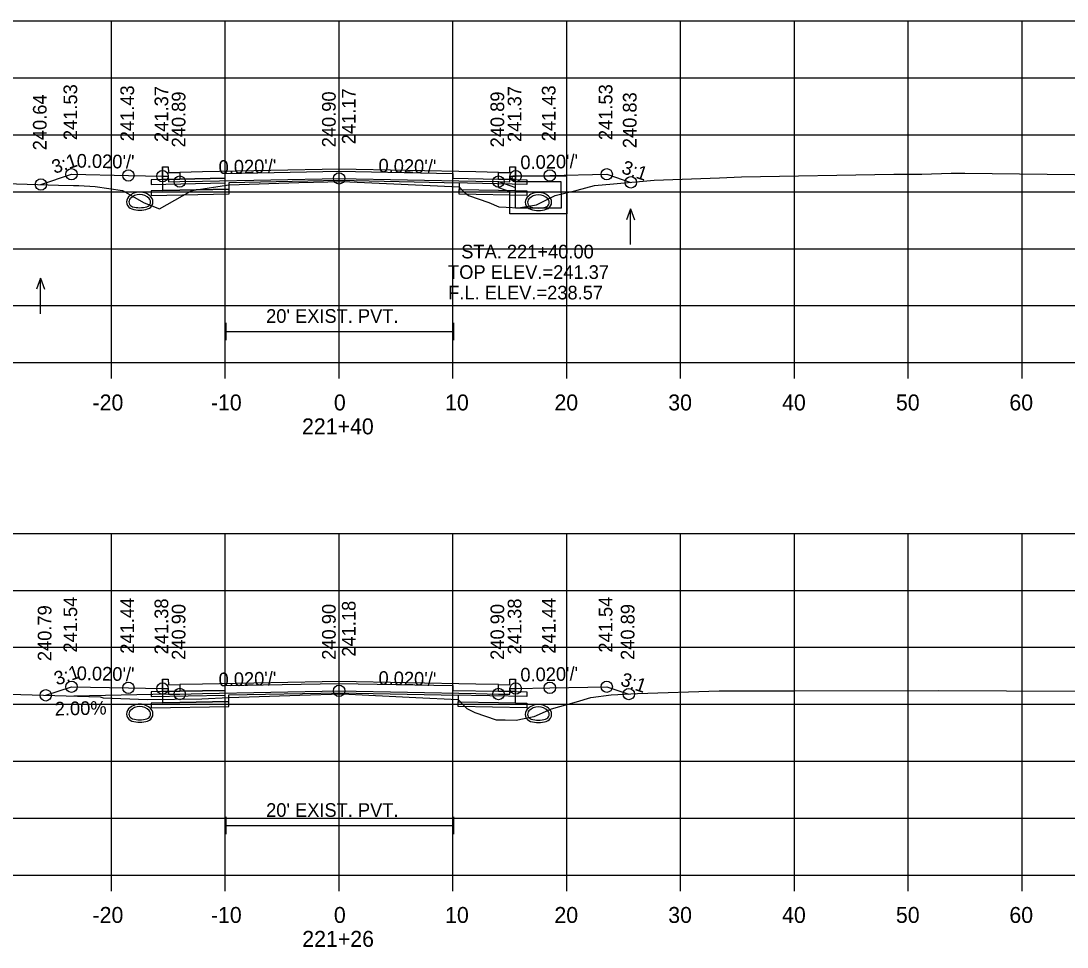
# Model space of a CAD drawing. Extents: x 1369627 to 1374022, y 380035 to 398173.
# Drawn here: x 1371510.9 to 1371602.8, y 384839.9 to 384921.2 of the extents above; entities that cross this region are included whole.
import ezdxf

# ---------------------------------------------------------------- set-up
doc = ezdxf.new("R2010")
doc.units = 0
for name, color, linetype in [('Default', 7, 'Continuous'), ('R_Alt Surface', 7, 'Continuous'), ('R_Axis', 7, 'Continuous'), ('R_Axis Annot', 7, 'Continuous'), ('R_Drive', 7, 'Continuous'), ('R_Exist Surface', 7, 'Continuous'), ('R_Fin Surface', 7, 'Continuous'), ('R_Grid', 7, 'Continuous'), ('R_No Plot', 7, 'Continuous'), ('R_Water', 7, 'Continuous'), ('R_Water Annot', 7, 'Continuous'), ('R_Xsect Elev', 7, 'Continuous'), ('R_Xsect Slope', 7, 'Continuous')]:
    doc.layers.add(name, color=color, linetype=linetype)

msp = doc.modelspace()

# ---------------------------------------------------------------- linework, layer by layer
at = {"layer": 'Default'}
for p, q in [((1371528.933, 384893.177), (1371528.933, 384894.677)), ((1371528.933, 384893.927), (1371548.933, 384893.927)), ((1371548.933, 384893.177), (1371548.933, 384894.677)), ((1371528.933, 384849.8), (1371528.933, 384851.3)), ((1371548.933, 384849.8), (1371548.933, 384851.3)), ((1371528.933, 384850.55), (1371548.933, 384850.55))]:
    msp.add_line(p, q, dxfattribs=at)
for points in [[(1371523.336, 384908.373), (1371523.836, 384908.373), (1371523.846, 384907.873), (1371524.846, 384907.893), (1371524.846, 384907.306), (1371523.346, 384907.276)], [(1371553.846, 384907.873), (1371553.856, 384908.373), (1371554.356, 384908.373), (1371554.346, 384907.276), (1371552.846, 384907.306), (1371552.846, 384907.893)], [(1371523.336, 384863.399), (1371523.836, 384863.399), (1371523.846, 384862.899), (1371524.846, 384862.919), (1371524.846, 384862.332), (1371523.346, 384862.302)], [(1371553.846, 384862.899), (1371553.856, 384863.399), (1371554.356, 384863.399), (1371554.346, 384862.302), (1371552.846, 384862.332), (1371552.846, 384862.919)]]:
    msp.add_lwpolyline(points, close=True, dxfattribs=at)
at = {"layer": 'R_Alt Surface'}
for points in [[(1371523.336, 384908.373), (1371523.346, 384907.276), (1371524.846, 384907.306), (1371528.846, 384907.386), (1371528.846, 384907.803), (1371538.846, 384908.003), (1371548.846, 384907.803), (1371548.846, 384907.386), (1371552.846, 384907.306), (1371554.346, 384907.276), (1371554.356, 384908.373)], [(1371523.336, 384907.569), (1371523.346, 384906.306), (1371524.846, 384906.336), (1371529.196, 384906.423), (1371529.196, 384907.006), (1371538.846, 384907.199), (1371549.401, 384906.988), (1371549.401, 384906.405), (1371552.846, 384906.336), (1371554.346, 384906.306), (1371554.356, 384907.569)], [(1371523.336, 384863.399), (1371523.346, 384862.302), (1371524.846, 384862.332), (1371528.846, 384862.412), (1371528.846, 384862.829), (1371538.846, 384863.029), (1371548.846, 384862.829), (1371548.846, 384862.412), (1371552.846, 384862.332), (1371554.346, 384862.302), (1371554.356, 384863.399)], [(1371523.336, 384862.574), (1371523.346, 384861.311), (1371524.846, 384861.341), (1371529.16, 384861.427), (1371529.16, 384862.01), (1371538.846, 384862.204), (1371549.306, 384861.995), (1371549.306, 384861.412), (1371552.846, 384861.341), (1371554.346, 384861.311), (1371554.356, 384862.574)]]:
    msp.add_lwpolyline(points, dxfattribs=at)
for points in [[(1371538.846, 384908.173), (1371526.846, 384907.933), (1371524.846, 384907.893), (1371524.846, 384907.306), (1371528.846, 384907.386), (1371528.846, 384907.803), (1371538.846, 384908.003), (1371548.846, 384907.803), (1371548.846, 384907.386), (1371552.846, 384907.306), (1371552.846, 384907.893), (1371550.846, 384907.933)], [(1371528.846, 384907.386), (1371524.846, 384907.306), (1371523.346, 384907.276), (1371522.346, 384907.256), (1371522.346, 384906.839), (1371528.846, 384906.969)], [(1371548.846, 384907.386), (1371552.846, 384907.306), (1371554.346, 384907.276), (1371555.346, 384907.256), (1371555.346, 384906.839), (1371548.846, 384906.969)], [(1371529.196, 384906.423), (1371524.846, 384906.336), (1371523.346, 384906.306), (1371522.346, 384906.286), (1371522.346, 384905.869), (1371529.196, 384906.006)], [(1371549.401, 384906.405), (1371552.846, 384906.336), (1371554.346, 384906.306), (1371555.346, 384906.286), (1371555.346, 384905.869), (1371549.401, 384905.988)], [(1371538.846, 384863.199), (1371526.846, 384862.959), (1371524.846, 384862.919), (1371524.846, 384862.332), (1371528.846, 384862.412), (1371528.846, 384862.829), (1371538.846, 384863.029), (1371548.846, 384862.829), (1371548.846, 384862.412), (1371552.846, 384862.332), (1371552.846, 384862.919), (1371550.846, 384862.959)], [(1371528.846, 384862.412), (1371524.846, 384862.332), (1371523.346, 384862.302), (1371522.346, 384862.282), (1371522.346, 384861.865), (1371528.846, 384861.995)], [(1371548.846, 384862.412), (1371552.846, 384862.332), (1371554.346, 384862.302), (1371555.346, 384862.282), (1371555.346, 384861.865), (1371548.846, 384861.995)], [(1371529.16, 384861.427), (1371524.846, 384861.341), (1371523.346, 384861.311), (1371522.346, 384861.291), (1371522.346, 384860.874), (1371529.16, 384861.01)], [(1371549.306, 384861.412), (1371552.846, 384861.341), (1371554.346, 384861.311), (1371555.346, 384861.291), (1371555.346, 384860.874), (1371549.306, 384860.995)]]:
    msp.add_lwpolyline(points, close=True, dxfattribs=at)
at = {"layer": 'R_Axis'}
for p, q in [((1371388.846, 384891.195), (1371688.846, 384891.195)), ((1371518.846, 384889.795), (1371518.846, 384891.195)), ((1371528.846, 384889.795), (1371528.846, 384891.195)), ((1371538.846, 384889.795), (1371538.846, 384891.195)), ((1371548.846, 384889.795), (1371548.846, 384891.195)), ((1371558.846, 384889.795), (1371558.846, 384891.195)), ((1371568.846, 384889.795), (1371568.846, 384891.195)), ((1371578.846, 384889.795), (1371578.846, 384891.195)), ((1371588.846, 384889.795), (1371588.846, 384891.195)), ((1371598.846, 384889.795), (1371598.846, 384891.195)), ((1371388.846, 384846.195), (1371688.846, 384846.195)), ((1371518.846, 384844.795), (1371518.846, 384846.195)), ((1371528.846, 384844.795), (1371528.846, 384846.195)), ((1371538.846, 384844.795), (1371538.846, 384846.195)), ((1371548.846, 384844.795), (1371548.846, 384846.195)), ((1371558.846, 384844.795), (1371558.846, 384846.195)), ((1371568.846, 384844.795), (1371568.846, 384846.195)), ((1371578.846, 384844.795), (1371578.846, 384846.195)), ((1371588.846, 384844.795), (1371588.846, 384846.195)), ((1371598.846, 384844.795), (1371598.846, 384846.195))]:
    msp.add_line(p, q, dxfattribs=at)
at = {"layer": 'R_Drive'}
msp.add_line((1371523.846, 384862.074), (1371515.553, 384861.908), dxfattribs=at)
for centre, radius, start, end in [((1371520.823, 384905.305), 0.646, 136.35152, 253.95293), ((1371521.336, 384904.816), 1.354, 43.64848, 136.35152), ((1371521.336, 384904.816), 1.146, 43.64848, 136.35152), ((1371521.848, 384905.305), 0.646, 286.04707, 43.64848), ((1371556.356, 384904.787), 1.354, 43.64848, 136.35152), ((1371556.356, 384904.786), 1.354, 43.64848, 136.35152), ((1371556.356, 384904.787), 1.146, 43.64848, 136.35152), ((1371556.356, 384904.786), 1.146, 43.64848, 136.35152), ((1371520.823, 384905.305), 0.438, 136.35152, 253.95293), ((1371521.336, 384907.087), 2.292, 253.95293, 286.04707), ((1371521.848, 384905.305), 0.438, 286.04707, 43.64848), ((1371555.843, 384905.275), 0.646, 136.35152, 253.95293), ((1371555.843, 384905.275), 0.646, 136.35152, 253.95293), ((1371555.843, 384905.275), 0.438, 136.35152, 253.95293), ((1371555.843, 384905.275), 0.438, 136.35152, 253.95293), ((1371556.356, 384907.057), 2.292, 253.95293, 286.04707), ((1371556.356, 384907.056), 2.292, 253.95293, 286.04707), ((1371556.868, 384905.275), 0.438, 286.04707, 43.64848), ((1371556.868, 384905.275), 0.438, 286.04707, 43.64848), ((1371556.868, 384905.275), 0.646, 286.04707, 43.64848), ((1371556.868, 384905.275), 0.646, 286.04707, 43.64848), ((1371521.336, 384907.087), 2.5, 253.95293, 286.04707), ((1371556.356, 384907.057), 2.5, 253.95293, 286.04707), ((1371556.356, 384907.056), 2.5, 253.95293, 286.04707), ((1371520.823, 384860.342), 0.646, 136.35152, 253.95293), ((1371521.336, 384859.853), 1.354, 43.64848, 136.35152), ((1371521.336, 384859.853), 1.146, 43.64848, 136.35152), ((1371521.848, 384860.342), 0.646, 286.04707, 43.64848), ((1371555.843, 384860.309), 0.646, 136.35152, 253.95293), ((1371556.356, 384859.82), 1.354, 43.64848, 136.35152), ((1371556.356, 384859.82), 1.146, 43.64848, 136.35152), ((1371556.868, 384860.309), 0.646, 286.04707, 43.64848), ((1371520.823, 384860.342), 0.438, 136.35152, 253.95293), ((1371521.336, 384862.124), 2.292, 253.95293, 286.04707), ((1371521.848, 384860.342), 0.438, 286.04707, 43.64848), ((1371555.843, 384860.309), 0.438, 136.35152, 253.95293), ((1371556.356, 384862.091), 2.292, 253.95293, 286.04707), ((1371556.868, 384860.309), 0.438, 286.04707, 43.64848), ((1371521.336, 384862.124), 2.5, 253.95293, 286.04707), ((1371556.356, 384862.091), 2.5, 253.95293, 286.04707)]:
    msp.add_arc(centre, radius, start, end, dxfattribs=at)
at = {"layer": 'R_Exist Surface'}
for points in [[(1371502.222, 384907.146), (1371514.21, 384906.788), (1371515.516, 384906.754), (1371515.996, 384906.754), (1371517.422, 384906.66), (1371519.806, 384906.308), (1371521.726, 384905.228), (1371523.072, 384904.692), (1371525.755, 384906.219), (1371525.977, 384906.314), (1371526.289, 384906.358), (1371529.166, 384906.795), (1371529.196, 384906.796), (1371535.315, 384906.995), (1371539.147, 384907.107), (1371542.997, 384906.934), (1371549.401, 384906.616), (1371549.765, 384906.227), (1371550.224, 384905.873), (1371551.995, 384905.245), (1371552.869, 384904.884), (1371553.511, 384904.84), (1371554.593, 384904.792), (1371556.191, 384905.054), (1371556.253, 384905.065), (1371556.317, 384905.096), (1371557.819, 384905.855), (1371559.757, 384906.329), (1371561.28, 384906.733), (1371562.962, 384906.883), (1371566.514, 384907.209), (1371572.262, 384907.429), (1371574.201, 384907.503), (1371587.575, 384907.73), (1371590.033, 384907.737), (1371592.604, 384907.82), (1371593.559, 384907.821), (1371593.811, 384907.824), (1371605.845, 384907.671)], [(1371506.867, 384862.163), (1371517.844, 384861.841), (1371518.133, 384861.76), (1371522.015, 384861.621), (1371526.784, 384861.665), (1371529.16, 384861.787), (1371535.389, 384861.986), (1371539.109, 384862.108), (1371545.581, 384861.8), (1371549.306, 384861.615), (1371549.706, 384861.17), (1371550.067, 384860.817), (1371550.778, 384860.484), (1371552.636, 384859.841), (1371553.442, 384859.834), (1371554.386, 384859.792), (1371555.953, 384860.109), (1371555.969, 384860.112), (1371555.983, 384860.119), (1371557.494, 384860.793), (1371559.715, 384861.408), (1371560.946, 384861.78), (1371562.741, 384862.016), (1371565.073, 384862.126), (1371572.228, 384862.38), (1371578.769, 384862.37), (1371591.519, 384862.394), (1371597.483, 384862.382), (1371615.069, 384862.342)]]:
    msp.add_lwpolyline(points, dxfattribs=at)
at = {"layer": 'R_Fin Surface'}
for points in [[(1371512.652, 384906.834), (1371515.336, 384907.729), (1371520.336, 384907.629), (1371523.336, 384907.569), (1371523.836, 384907.569), (1371523.846, 384907.069), (1371524.846, 384907.089), (1371526.846, 384907.129), (1371538.846, 384907.369), (1371550.846, 384907.129), (1371552.846, 384907.089), (1371553.846, 384907.069), (1371553.856, 384907.569), (1371554.356, 384907.569), (1371557.356, 384907.629), (1371562.356, 384907.729), (1371564.476, 384907.022)], [(1371513.076, 384861.981), (1371515.336, 384862.734), (1371520.336, 384862.634), (1371523.336, 384862.574), (1371523.836, 384862.574), (1371523.846, 384862.074), (1371524.846, 384862.094), (1371526.846, 384862.134), (1371538.846, 384862.374), (1371550.846, 384862.134), (1371552.846, 384862.094), (1371553.846, 384862.074), (1371553.856, 384862.574), (1371554.356, 384862.574), (1371557.356, 384862.634), (1371562.356, 384862.734), (1371564.291, 384862.089)]]:
    msp.add_lwpolyline(points, dxfattribs=at)
at = {"layer": 'R_Grid'}
for p, q in [((1371388.846, 384921.195), (1371688.846, 384921.195)), ((1371518.846, 384891.195), (1371518.846, 384921.195)), ((1371528.846, 384891.195), (1371528.846, 384921.195)), ((1371538.846, 384891.195), (1371538.846, 384921.195)), ((1371548.846, 384891.195), (1371548.846, 384921.195)), ((1371558.846, 384891.195), (1371558.846, 384921.195)), ((1371568.846, 384891.195), (1371568.846, 384921.195)), ((1371578.846, 384891.195), (1371578.846, 384921.195)), ((1371588.846, 384891.195), (1371588.846, 384921.195)), ((1371598.846, 384891.195), (1371598.846, 384921.195)), ((1371388.846, 384916.195), (1371688.846, 384916.195)), ((1371388.846, 384911.195), (1371688.846, 384911.195)), ((1371388.846, 384906.195), (1371688.846, 384906.195)), ((1371388.846, 384901.195), (1371688.846, 384901.195)), ((1371388.846, 384896.195), (1371688.846, 384896.195)), ((1371388.846, 384891.195), (1371688.846, 384891.195)), ((1371388.846, 384876.195), (1371688.846, 384876.195)), ((1371518.846, 384846.195), (1371518.846, 384876.195)), ((1371528.846, 384846.195), (1371528.846, 384876.195)), ((1371538.846, 384846.195), (1371538.846, 384876.195)), ((1371548.846, 384846.195), (1371548.846, 384876.195)), ((1371558.846, 384846.195), (1371558.846, 384876.195)), ((1371568.846, 384846.195), (1371568.846, 384876.195)), ((1371578.846, 384846.195), (1371578.846, 384876.195)), ((1371588.846, 384846.195), (1371588.846, 384876.195)), ((1371598.846, 384846.195), (1371598.846, 384876.195)), ((1371388.846, 384871.195), (1371688.846, 384871.195)), ((1371388.846, 384866.195), (1371688.846, 384866.195)), ((1371388.846, 384861.195), (1371688.846, 384861.195)), ((1371388.846, 384856.195), (1371688.846, 384856.195)), ((1371388.846, 384851.195), (1371688.846, 384851.195)), ((1371388.846, 384846.195), (1371688.846, 384846.195))]:
    msp.add_line(p, q, dxfattribs=at)
at = {"layer": 'R_No Plot'}
for centre in [(1371515.336, 384907.729), (1371520.336, 384907.629), (1371523.336, 384907.569), (1371524.846, 384907.089), (1371538.846, 384907.369), (1371552.846, 384907.089), (1371554.356, 384907.569), (1371557.356, 384907.629), (1371562.356, 384907.729), (1371512.652, 384906.834), (1371564.476, 384907.022), (1371515.336, 384862.734), (1371520.336, 384862.634), (1371523.336, 384862.574), (1371524.846, 384862.094), (1371538.846, 384862.374), (1371552.846, 384862.094), (1371554.356, 384862.574), (1371557.356, 384862.634), (1371562.356, 384862.734), (1371564.291, 384862.089), (1371513.076, 384861.981)]:
    msp.add_circle(centre, 0.5, dxfattribs=at)
at = {"layer": 'R_Water'}
for p, q in [((1371552.856, 384907.085), (1371554.356, 384906.565)), ((1371554.023, 384907.4), (1371554.106, 384907.565)), ((1371554.023, 384907.4), (1371554.356, 384907.065)), ((1371558.856, 384907.565), (1371554.106, 384907.565)), ((1371558.356, 384907.065), (1371554.356, 384907.065)), ((1371558.356, 384906.065), (1371558.356, 384907.065)), ((1371558.856, 384906.065), (1371558.856, 384907.565)), ((1371552.856, 384906.556), (1371553.856, 384906.209)), ((1371553.856, 384906.065), (1371553.856, 384906.209)), ((1371554.356, 384906.065), (1371554.356, 384906.565))]:
    msp.add_line(p, q, dxfattribs=at)
for points in [[(1371552.856, 384906.556), (1371552.856, 384907.085)], [(1371558.856, 384906.065), (1371558.856, 384904.266), (1371556.356, 384904.266), (1371553.856, 384904.266), (1371553.856, 384906.065)], [(1371558.356, 384906.065), (1371558.356, 384904.766), (1371556.356, 384904.766), (1371554.356, 384904.766), (1371554.356, 384906.065)]]:
    msp.add_lwpolyline(points, dxfattribs=at)
at = {"layer": 'R_Water Annot'}
for p, q in [((1371564.441, 384904.695), (1371564.091, 384903.733)), ((1371564.441, 384901.553), (1371564.441, 384904.695)), ((1371564.441, 384904.695), (1371564.791, 384903.733)), ((1371512.613, 384898.615), (1371512.263, 384897.653)), ((1371512.613, 384895.472), (1371512.613, 384898.615)), ((1371512.613, 384898.615), (1371512.963, 384897.653))]:
    msp.add_line(p, q, dxfattribs=at)
for centre, radius, start, end in [((1371556.356, 384904.787), 1.354, 43.64848, 136.35152), ((1371556.356, 384904.787), 1.146, 43.64848, 136.35152), ((1371555.843, 384905.275), 0.646, 136.35152, 253.95293), ((1371555.843, 384905.275), 0.438, 136.35152, 253.95293), ((1371556.356, 384907.057), 2.292, 253.95293, 286.04707), ((1371556.868, 384905.275), 0.438, 286.04707, 43.64848), ((1371556.868, 384905.275), 0.646, 286.04707, 43.64848), ((1371556.356, 384907.057), 2.5, 253.95293, 286.04707)]:
    msp.add_arc(centre, radius, start, end, dxfattribs=at)
at = {"layer": 'R_Xsect Elev'}
for p, q in [((1371538.846, 384907.098), (1371538.846, 384917.098)), ((1371538.846, 384862.099), (1371538.846, 384872.099))]:
    msp.add_line(p, q, dxfattribs=at)

# ---------------------------------------------------------------- texts
at = {"layer": 'R_Axis Annot'}
for s, height, p in [("20' EXIST. PVT.", 1.2, (1371532.436, 384894.685)), ('-20', 1.4, (1371517.187, 384886.995)), ('-10', 1.4, (1371527.584, 384886.995)), ('0', 1.4, (1371538.388, 384886.995)), ('10', 1.4, (1371548.157, 384886.995)), ('20', 1.4, (1371557.76, 384886.995)), ('30', 1.4, (1371567.76, 384886.995)), ('40', 1.4, (1371577.76, 384886.995)), ('50', 1.4, (1371587.76, 384886.995)), ('60', 1.4, (1371597.727, 384886.995)), ('221+40', 1.4, (1371535.588, 384884.895)), ("20' EXIST. PVT.", 1.2, (1371532.436, 384851.307)), ('-20', 1.4, (1371517.187, 384841.995)), ('-10', 1.4, (1371527.584, 384841.995)), ('0', 1.4, (1371538.388, 384841.995)), ('10', 1.4, (1371548.157, 384841.995)), ('20', 1.4, (1371557.76, 384841.995)), ('30', 1.4, (1371567.76, 384841.995)), ('40', 1.4, (1371577.76, 384841.995)), ('50', 1.4, (1371587.76, 384841.995)), ('60', 1.4, (1371597.727, 384841.995)), ('221+26', 1.4, (1371535.61, 384839.895))]:
    msp.add_text(s, height=height, dxfattribs=at).set_placement(p)
at = {"layer": 'R_Water Annot'}
for s, p in [('STA. 221+40.00', (1371549.575, 384900.342)), ('TOP ELEV.=241.37', (1371548.418, 384898.542)), ('F.L. ELEV.=238.57', (1371548.427, 384896.742))]:
    msp.add_text(s, height=1.2, dxfattribs=at).set_placement(p)
at = {"layer": 'R_Xsect Elev'}
for s, rotation, p in [('241.53', 90, (1371515.836, 384910.729)), ('241.43', 90, (1371520.836, 384910.629)), ('241.37', 90, (1371523.836, 384910.569)), ('240.90', 90, (1371538.546, 384910.098)), ('241.17', 90, (1371540.297, 384910.369)), ('241.37', 90, (1371554.856, 384910.569)), ('241.43', 90, (1371557.856, 384910.629)), ('241.53', 90, (1371562.856, 384910.729)), ('240.64', 90, (1371513.152, 384909.834)), ('240.89', 90, (1371525.346, 384910.089)), ('240.89', 90, (1371553.346, 384910.089)), ('240.83', 90, (1371564.976, 384910.022)), ('241.54', 90, (1371515.836, 384865.734)), ('241.44', 90, (1371520.836, 384865.634)), ('241.38', 90, (1371523.836, 384865.574)), ('240.90', 90, (1371525.346, 384865.094)), ('240.90', 90, (1371538.546, 384865.099)), ('241.18', 90, (1371540.297, 384865.374)), ('240.90', 90, (1371553.346, 384865.094)), ('241.38', 90, (1371554.856, 384865.574)), ('241.44', 90, (1371557.856, 384865.634)), ('241.54', 90, (1371562.856, 384865.734)), ('240.89', 90, (1371564.791, 384865.089)), ('240.79', 90, (1371513.576, 384864.981)), ('2.00%', 1.14576, (1371513.88, 384860.2))]:
    msp.add_text(s, height=1.2, rotation=rotation, dxfattribs=at).set_placement(p)
at = {"layer": 'R_Xsect Slope'}
for s, rotation, p in [('3:1', 18.43323, (1371513.836, 384907.756)), ("0.020'/'", 358.85424, (1371515.786, 384908.32)), ("0.020'/'", 1.14576, (1371554.782, 384908.177)), ("0.020'/'", 1.14576, (1371528.272, 384907.757)), ("0.020'/'", 358.85424, (1371542.296, 384907.9)), ('3:1', 341.56677, (1371563.574, 384907.85)), ('3:1', 18.43323, (1371514.048, 384862.832)), ("0.020'/'", 358.85424, (1371515.786, 384863.325)), ("0.020'/'", 1.14576, (1371554.782, 384863.182)), ("0.020'/'", 1.14576, (1371528.272, 384862.762)), ("0.020'/'", 358.85424, (1371542.296, 384862.905)), ('3:1', 341.56677, (1371563.481, 384862.886))]:
    msp.add_text(s, height=1.2, rotation=rotation, dxfattribs=at).set_placement(p)

doc.saveas('drawing.dxf')
